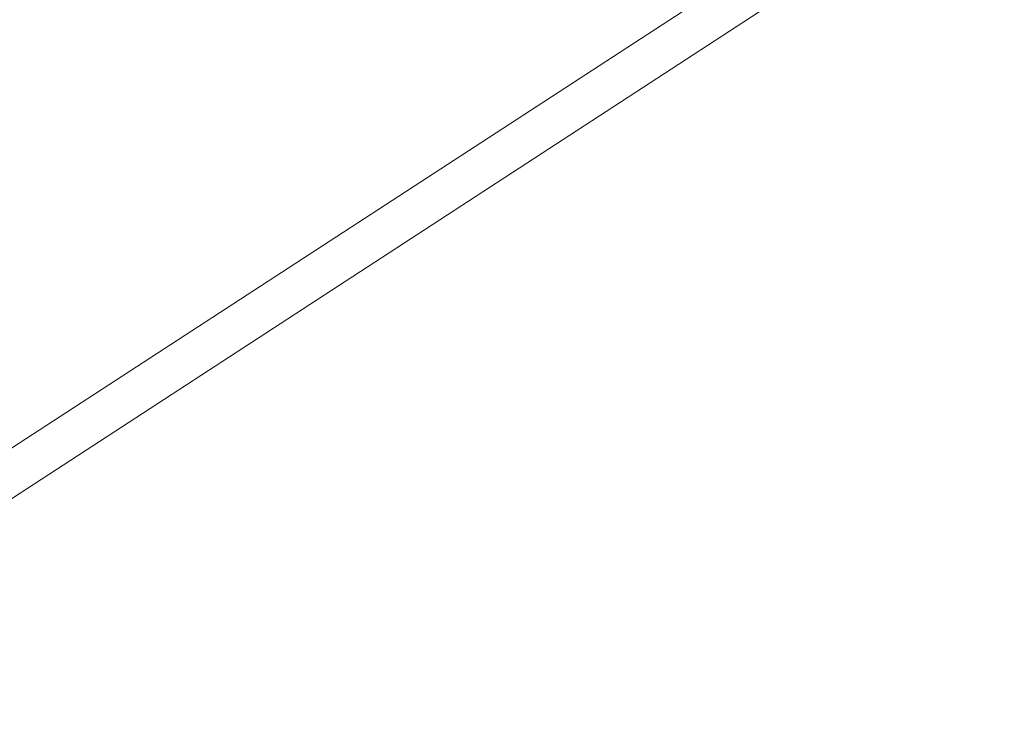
# Model space of a CAD drawing. Header units: metres. Extents: x 163628 to 167855, y 402678 to 405435.
# Tile 533 of 656: x 167398.485 to 167398.964, y 404866.227 to 404866.571. Entities that reach past the tile are written whole.
import ezdxf

# ---------------------------------------------------------------- set-up
doc = ezdxf.new("R2010")
doc.units = ezdxf.units.M
doc.linetypes.add('X-CA190022.004-UO-DWM_Snelfietsroute$0$VH-OPSLUITBAND_80X200', pattern=[14, 8, -2, 2, -2])
for name, color, linetype, lineweight in [('X-CA190022.004-UO-BGT_Ondergrond$0$GE_201_SHDHek_Lijn_GEM', 253, 'X-CA190022.004-UO-BGT_Ondergrond$0$Hekwerk', 9), ('X-CA190022.004-UO-BGT_Ondergrond$0$GE_316_WGDFietspad_Vlak_GEM', 253, 'Continuous', 9), ('X-CA190022.004-UO-BGT_Ondergrond$0$GE_401_OTDErf_Vlak_GEM', 253, 'Continuous', 9), ('X-CA190022.004-UO-BGT_Ondergrond$0$GE_479_BTDGroenvoorziening_grasenkruida_GEM', 253, 'Continuous', 9), ('X-CA190022.004-UO-DWM_Snelfietsroute$0$N-WE-VH-KANTOPSLUITING_ACHTERKANTBAND-G', 125, 'Continuous', 25), ('X-CA190022.004-UO-DWM_Snelfietsroute$0$N-WE-VH-KANTOPSLUITING_OPSLUITBAND_80X200-G', 125, 'X-CA190022.004-UO-DWM_Snelfietsroute$0$VH-OPSLUITBAND_80X200', 25), ('X-CA190022.004-UO-KAD_Percelen$0$B-WE-KG-GRENS_PERCEEL-GV', 150, 'Continuous', 9)]:
    doc.layers.add(name, color=color, linetype=linetype, lineweight=lineweight)
doc.linetypes.add('X-CA190022.004-UO-BGT_Ondergrond$0$Hekwerk', pattern='A,5,-1.5,[2,dgnlstyle-Veghel.shx,S=0.007937,R=0,X=0,Y=0],-1.5', length=8)

msp = doc.modelspace()

# ---------------------------------------------------------------- linework, layer by layer
at = {"layer": 'X-CA190022.004-UO-BGT_Ondergrond$0$GE_201_SHDHek_Lijn_GEM'}
msp.add_line((167404.185, 404870.05), (167386.457, 404858.513), dxfattribs=at)
at = {"layer": 'X-CA190022.004-UO-BGT_Ondergrond$0$GE_316_WGDFietspad_Vlak_GEM', "extrusion": (0, 0, -1)}
msp.add_arc((-167500.06588, 404673.16103), 215.67418, 61.7671724, 64.9076206, dxfattribs=at)
at = {"layer": 'X-CA190022.004-UO-BGT_Ondergrond$0$GE_401_OTDErf_Vlak_GEM', "flags": 128}
msp.add_lwpolyline([(167400.133, 404929.779), (167399.078, 404915.725), (167398.959, 404906.913), (167399.061, 404897.697), (167398.739, 404883.182), (167399.417, 404876.868), (167400.885, 404874.795), (167402.566, 404873.189), (167404.019, 404872.416), (167404.185, 404870.05), (167386.457, 404858.513), (167385.635, 404857.979), (167382.913, 404856.207), (167381.541, 404855.42), (167380.788, 404854.987), (167368.252, 404847.792)], dxfattribs=at)
at = {"layer": 'X-CA190022.004-UO-BGT_Ondergrond$0$GE_479_BTDGroenvoorziening_grasenkruida_GEM', "flags": 128}
msp.add_lwpolyline([(167398.04, 404863.177), (167388.203, 404857.52), (167387.316, 404857.01), (167386.457, 404858.513), (167404.185, 404870.05), (167404.019, 404872.416), (167404.15, 404872.347), (167405.442, 404871.835), (167408.223, 404871.146), (167411.392, 404872.393), (167413.819, 404874.138), (167415.221, 404876.379), (167415.156, 404880.274), (167414.836, 404885.141), (167414.618, 404889.075), (167414.781, 404894.281), (167415.895, 404899.11), (167418.121, 404903.623), (167421.793, 404909.346), (167425.691, 404914.648), (167430.241, 404920.627), (167433.288, 404926.385), (167435.746, 404932.159)], dxfattribs=at)
at = {"layer": 'X-CA190022.004-UO-BGT_Ondergrond$0$GE_479_BTDGroenvoorziening_grasenkruida_GEM'}
msp.add_arc((167500.06588, 404673.16103), 215.67418, 115.0923794, 118.2328276, dxfattribs=at)
at = {"layer": 'X-CA190022.004-UO-DWM_Snelfietsroute$0$N-WE-VH-KANTOPSLUITING_ACHTERKANTBAND-G', "ltscale": 0.2, "flags": 128}
msp.add_lwpolyline([(167393.93447, 404861.53438, 0.023806), (167401.63888, 404866.51056, 0.023806)], format="xyb", dxfattribs=at)
at = {"layer": 'X-CA190022.004-UO-DWM_Snelfietsroute$0$N-WE-VH-KANTOPSLUITING_OPSLUITBAND_80X200-G', "ltscale": 0.2, "flags": 128}
msp.add_lwpolyline([(167393.97463, 404861.46519, 0.023806), (167401.68543, 404866.44551, 0.023806)], format="xyb", dxfattribs=at)
at = {"layer": 'X-CA190022.004-UO-KAD_Percelen$0$B-WE-KG-GRENS_PERCEEL-GV', "flags": 128}
msp.add_lwpolyline([(167404.164, 404870.058), (167402.938, 404884.378), (167402.376, 404891.512), (167401.896, 404898.663), (167369.951, 404883.844), (167373.073, 404877.13), (167382.833, 404856.187)], close=True, dxfattribs=at)
msp.add_lwpolyline([(167351.109, 404832.026), (167388.083, 404853.445), (167404.654, 404864.349), (167413.139, 404869.932), (167419.395, 404873.889), (167419.331, 404879.921), (167404.164, 404870.058), (167382.833, 404856.187), (167374.007, 404851.05), (167366.213, 404846.514)], dxfattribs=at)

doc.saveas('drawing.dxf')
